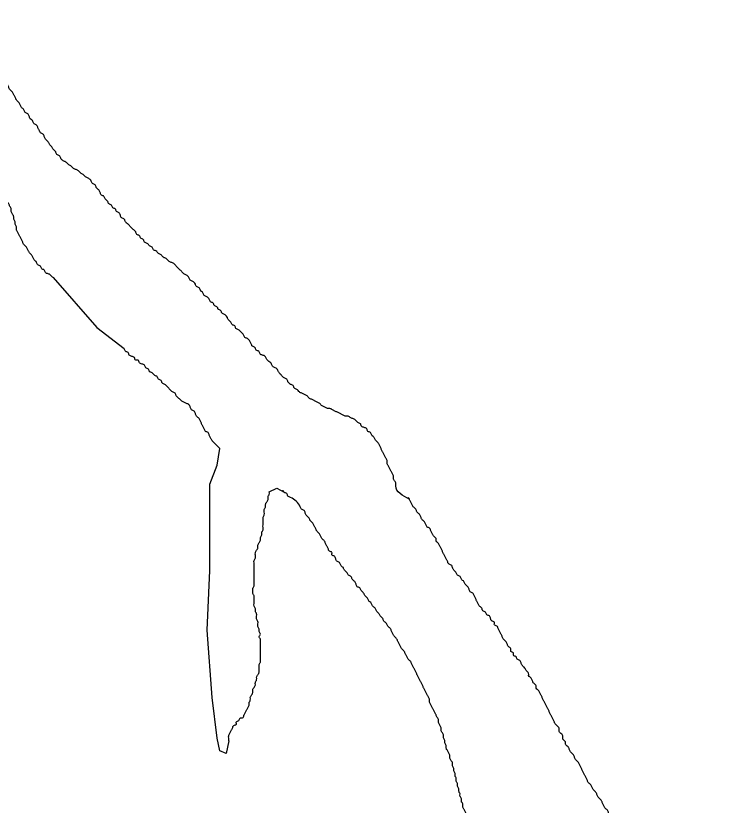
# Model space of a CAD drawing. Extents: x 813775 to 1157140, y 1757555 to 1979907.
# Drawn here: x 1006818 to 1008383, y 1856220 to 1857954 of the extents above; entities that cross this region are included whole.
import ezdxf

# ---------------------------------------------------------------- set-up
doc = ezdxf.new("R2010")
doc.units = 0
doc.layers.add('Level 35', color=7, linetype='Continuous')

msp = doc.modelspace()

# ---------------------------------------------------------------- linework, layer by layer
at = {"layer": 'Level 35'}
for points in [[(1006899.9, 1857378.7), (1006995.5, 1857269.3), (1007055.9, 1857222.8)], [(1007260.5, 1856966.8), (1007266.1, 1857003.1), (1007249.4, 1857020.2)], [(1007285.6, 1856361.1), (1007280.1, 1856333.2), (1007266.1, 1856338.8), (1007260.5, 1856366.7), (1007249.4, 1856456), (1007238.2, 1856604), (1007243.8, 1856735.1), (1007243.8, 1856899.8), (1007243.8, 1856924.9), (1007260.5, 1856966.8)], [(1007374.9, 1856908.2), (1007391.6, 1856916.5), (1007407.6, 1856907)]]:
    msp.add_lwpolyline(points, dxfattribs=at)
for points in [[(1006849.6, 1857727.5), (1006846.9, 1857733.1), (1006844.1, 1857738.7), (1006838.5, 1857741.5), (1006835.7, 1857747.1), (1006830.1, 1857752.7), (1006827.3, 1857758.2), (1006824.5, 1857763.8), (1006819, 1857769.4), (1006816.2, 1857775), (1006813.4, 1857780.6), (1006810.6, 1857786.2), (1006805, 1857791.7), (1006802.2, 1857797.3), (1006799.4, 1857802.9), (1006793.9, 1857808.5), (1006791.1, 1857814.1), (1006788.3, 1857819.6), (1006785.5, 1857825.2), (1006782.7, 1857830.8), (1006779.9, 1857836.4), (1006777.1, 1857842), (1006774.3, 1857847.6), (1006768.7, 1857853.1), (1006766, 1857858.7), (1006760.4, 1857864.3), (1006757.6, 1857869.9), (1006754.8, 1857875.5), (1006752, 1857881), (1006746.4, 1857886.6), (1006743.6, 1857892.2), (1006740.9, 1857897.8), (1006735.3, 1857900.6), (1006732.5, 1857906.2), (1006726.9, 1857911.7), (1006721.3, 1857917.3), (1006718.5, 1857922.9), (1006713, 1857928.5), (1006707.4, 1857934.1), (1006701.8, 1857939.7), (1006699, 1857945.2), (1006693.4, 1857948), (1006690.6, 1857953.6), (1006690.5, 1857954)], [(1007262.5, 1857308.9), (1007259.7, 1857314.5), (1007254.1, 1857317.3), (1007251.3, 1857322.9), (1007245.8, 1857325.7), (1007243, 1857331.2), (1007237.4, 1857336.8), (1007231.8, 1857339.6), (1007229, 1857345.2), (1007223.4, 1857350.8), (1007220.7, 1857356.4), (1007215.1, 1857359.1), (1007212.3, 1857364.7), (1007206.7, 1857370.3), (1007201.1, 1857373.1), (1007198.3, 1857378.7), (1007192.8, 1857384.3), (1007187.2, 1857387.1), (1007181.6, 1857392.6), (1007176, 1857398.2), (1007170.4, 1857403.8), (1007164.9, 1857409.4), (1007159.3, 1857412.2), (1007153.7, 1857415), (1007148.1, 1857420.5), (1007142.5, 1857423.3), (1007137, 1857428.9), (1007131.4, 1857431.7), (1007125.8, 1857437.3), (1007120.2, 1857440.1), (1007117.4, 1857445.7), (1007111.9, 1857448.5), (1007106.3, 1857454), (1007100.7, 1857456.8), (1007097.9, 1857462.4), (1007092.3, 1857465.2), (1007089.5, 1857470.8), (1007084, 1857473.6), (1007081.2, 1857479.2), (1007075.6, 1857484.7), (1007070, 1857490.3), (1007064.4, 1857495.9), (1007058.9, 1857501.5), (1007056.1, 1857507.1), (1007050.5, 1857509.9), (1007047.7, 1857515.4), (1007044.9, 1857521), (1007039.3, 1857523.8), (1007036.5, 1857529.4), (1007031, 1857532.2), (1007028.2, 1857537.8), (1007022.6, 1857540.6), (1007019.8, 1857546.1), (1007014.2, 1857551.7), (1007011.4, 1857557.3), (1007005.9, 1857560.1), (1007003.1, 1857565.7), (1007000.3, 1857571.3), (1006994.7, 1857576.8), (1006991.9, 1857582.4), (1006986.3, 1857585.2), (1006983.5, 1857590.8), (1006978, 1857596.4), (1006972.4, 1857599.2), (1006966.8, 1857604.7), (1006961.2, 1857607.5), (1006955.6, 1857613.1), (1006950.1, 1857615.9), (1006944.5, 1857618.7), (1006938.9, 1857624.3), (1006933.3, 1857627.1), (1006927.8, 1857632.7), (1006922.2, 1857635.4), (1006916.6, 1857641), (1006913.8, 1857646.6), (1006908.2, 1857649.4), (1006905.4, 1857655), (1006899.9, 1857660.6), (1006897.1, 1857666.1), (1006891.5, 1857671.7), (1006888.7, 1857677.3), (1006883.1, 1857682.9), (1006880.3, 1857688.5), (1006877.5, 1857694.1), (1006872, 1857696.8), (1006869.2, 1857702.4), (1006866.4, 1857708), (1006863.6, 1857713.6), (1006858, 1857716.4), (1006855.2, 1857722), (1006849.6, 1857727.5)], [(1006901.9, 1857377.7), (1006899.9, 1857378.7), (1006894.3, 1857384.3), (1006888.7, 1857387.1), (1006883.1, 1857389.8), (1006880.3, 1857395.4), (1006874.7, 1857398.2), (1006872, 1857403.8), (1006866.4, 1857406.6), (1006863.6, 1857412.2), (1006858, 1857417.8), (1006855.2, 1857423.3), (1006852.4, 1857428.9), (1006846.9, 1857434.5), (1006844.1, 1857440.1), (1006841.3, 1857445.7), (1006835.7, 1857451.2), (1006832.9, 1857456.8), (1006830.1, 1857462.4), (1006827.3, 1857468), (1006824.5, 1857473.6), (1006821.7, 1857479.2), (1006819, 1857484.7), (1006819, 1857490.3), (1006816.2, 1857495.9), (1006816.2, 1857501.5), (1006813.4, 1857507.1), (1006813.4, 1857512.6), (1006810.6, 1857518.2), (1006807.8, 1857523.8), (1006807.8, 1857529.4), (1006805, 1857535), (1006802.2, 1857540.6), (1006799.4, 1857546.1), (1006799.4, 1857551.7), (1006796.6, 1857557.3), (1006793.9, 1857562.9), (1006791.1, 1857568.5), (1006788.3, 1857574), (1006785.5, 1857579.6), (1006782.7, 1857585.2), (1006777.1, 1857590.8), (1006774.3, 1857596.4), (1006771.5, 1857602), (1006766, 1857607.5), (1006763.2, 1857613.1), (1006760.4, 1857618.7), (1006757.6, 1857624.3), (1006754.8, 1857629.9), (1006752, 1857635.4), (1006749.2, 1857641), (1006746.4, 1857646.6), (1006740.9, 1857652.2), (1006735.3, 1857657.8), (1006732.5, 1857663.4), (1006726.9, 1857666.1), (1006724.1, 1857671.7), (1006721.3, 1857677.3), (1006718.5, 1857682.9), (1006715.7, 1857688.5), (1006713, 1857694.1), (1006710.2, 1857699.6), (1006704.6, 1857705.2), (1006701.8, 1857710.8)], [(1007682.6, 1856892.2), (1007653, 1856921), (1007653, 1856926.6), (1007650.2, 1856932.1), (1007647.5, 1856937.7), (1007647.5, 1856943.3), (1007644.7, 1856948.9), (1007641.9, 1856954.5), (1007639.1, 1856960), (1007636.3, 1856965.6), (1007633.5, 1856971.2), (1007633.5, 1856976.8), (1007630.7, 1856982.4), (1007627.9, 1856988), (1007625.1, 1856993.5), (1007622.4, 1856999.1), (1007619.6, 1857004.7), (1007616.8, 1857010.3), (1007614, 1857015.9), (1007608.4, 1857021.4), (1007605.6, 1857027), (1007600, 1857032.6), (1007597.2, 1857038.2), (1007591.7, 1857041), (1007588.9, 1857046.6), (1007583.3, 1857049.4), (1007577.7, 1857052.1), (1007574.9, 1857057.7), (1007569.4, 1857060.5), (1007563.8, 1857066.1), (1007558.2, 1857068.9), (1007552.6, 1857071.7), (1007547, 1857074.5), (1007541.5, 1857074.5), (1007535.9, 1857077.3), (1007530.3, 1857080.1), (1007524.7, 1857082.8), (1007519.1, 1857085.6), (1007513.6, 1857088.4), (1007508, 1857091.2), (1007502.4, 1857091.2), (1007496.8, 1857094), (1007491.2, 1857096.8), (1007485.7, 1857102.4), (1007480.1, 1857105.2), (1007474.5, 1857108), (1007468.9, 1857110.8), (1007463.3, 1857113.5), (1007457.8, 1857119.1), (1007452.2, 1857121.9), (1007446.6, 1857124.7), (1007441, 1857127.5), (1007435.5, 1857133.1), (1007429.9, 1857135.9), (1007427.1, 1857141.5), (1007421.5, 1857144.2), (1007415.9, 1857149.8), (1007413.1, 1857155.4), (1007407.6, 1857158.2), (1007402, 1857163.8), (1007396.4, 1857169.4), (1007393.6, 1857174.9), (1007388, 1857180.5), (1007382.5, 1857183.3), (1007379.7, 1857188.9), (1007374.1, 1857194.5), (1007368.5, 1857200.1), (1007365.7, 1857205.6), (1007360.1, 1857208.4), (1007354.6, 1857211.2), (1007351.8, 1857216.8), (1007346.2, 1857219.6), (1007343.4, 1857225.2), (1007337.8, 1857228), (1007335, 1857233.6), (1007332.2, 1857239.1), (1007326.7, 1857244.7), (1007321.1, 1857247.5), (1007318.3, 1857253.1), (1007312.7, 1857258.7), (1007307.1, 1857264.3), (1007301.6, 1857267), (1007298.8, 1857272.6), (1007293.2, 1857275.4), (1007290.4, 1857281), (1007284.8, 1857286.6), (1007282, 1857292.2), (1007276.4, 1857297.7), (1007270.9, 1857300.5), (1007268.1, 1857306.1), (1007262.5, 1857308.9)], [(1007249.4, 1857020.2), (1007248.6, 1857021.4), (1007245.8, 1857027), (1007243, 1857032.6), (1007240.2, 1857038.2), (1007234.6, 1857041), (1007231.8, 1857046.6), (1007229, 1857052.1), (1007226.2, 1857057.7), (1007223.4, 1857063.3), (1007220.7, 1857068.9), (1007215.1, 1857074.5), (1007212.3, 1857080.1), (1007209.5, 1857085.6), (1007203.9, 1857088.4), (1007201.1, 1857094), (1007198.3, 1857099.6), (1007192.8, 1857102.4), (1007187.2, 1857105.2), (1007181.6, 1857108), (1007176, 1857113.5), (1007170.4, 1857119.1), (1007167.7, 1857124.7), (1007162.1, 1857127.5), (1007156.5, 1857133.1), (1007150.9, 1857138.7), (1007145.3, 1857144.2), (1007139.8, 1857147), (1007137, 1857152.6), (1007131.4, 1857155.4), (1007128.6, 1857161), (1007123, 1857163.8), (1007117.4, 1857169.4), (1007111.9, 1857172.2), (1007109.1, 1857177.7), (1007103.5, 1857180.5), (1007100.7, 1857186.1), (1007095.1, 1857188.9), (1007089.5, 1857191.7), (1007086.8, 1857197.3), (1007081.2, 1857197.3), (1007078.4, 1857202.9), (1007072.8, 1857205.6), (1007067.2, 1857208.4), (1007064.4, 1857214), (1007058.9, 1857216.8), (1007056.1, 1857222.4), (1007055.9, 1857222.8)], [(1007361, 1856852.4), (1007363.8, 1856857.9), (1007363.8, 1856863.5), (1007363.8, 1856869.1), (1007366.5, 1856874.7), (1007366.5, 1856880.3), (1007369.3, 1856885.8), (1007372.1, 1856891.4), (1007372.1, 1856897), (1007374.9, 1856902.6), (1007374.9, 1856908.2)], [(1007421.5, 1856895.9), (1007415.9, 1856898.6), (1007413.1, 1856904.2), (1007407.6, 1856907), (1007405.3, 1856911.9)], [(1007537.6, 1856741.5), (1007532, 1856747.1), (1007529.2, 1856752.7), (1007523.6, 1856755.5), (1007520.8, 1856761), (1007518, 1856766.6), (1007512.5, 1856769.4), (1007512.5, 1856775), (1007506.9, 1856777.8), (1007504.1, 1856783.4), (1007501.3, 1856789), (1007498.5, 1856794.5), (1007495.7, 1856800.1), (1007490.1, 1856805.7), (1007487.3, 1856811.3), (1007484.6, 1856816.9), (1007479, 1856822.4), (1007476.2, 1856828), (1007473.4, 1856833.6), (1007470.6, 1856839.2), (1007465, 1856844.8), (1007462.2, 1856850.4), (1007456.7, 1856855.9), (1007453.9, 1856861.5), (1007451.1, 1856867.1), (1007445.5, 1856869.9), (1007442.7, 1856875.5), (1007421.5, 1856895.9)], [(1007810.9, 1856699.6), (1007805.4, 1856705.2), (1007802.6, 1856710.8), (1007797, 1856716.4), (1007794.2, 1856722), (1007788.6, 1856724.8), (1007785.8, 1856730.3), (1007780.3, 1856735.9), (1007777.5, 1856741.5), (1007774.7, 1856747.1), (1007769.1, 1856749.9), (1007766.3, 1856755.5), (1007763.5, 1856761), (1007760.7, 1856766.6), (1007757.9, 1856772.2), (1007755.1, 1856777.8), (1007752.4, 1856783.4), (1007749.6, 1856789), (1007746.8, 1856794.5), (1007741.2, 1856800.1), (1007741.2, 1856805.7), (1007735.6, 1856811.3), (1007732.8, 1856816.9), (1007730, 1856822.4), (1007727.2, 1856828), (1007721.7, 1856830.8), (1007718.9, 1856836.4), (1007716.1, 1856842), (1007710.5, 1856847.6), (1007707.7, 1856853.1), (1007704.9, 1856858.7), (1007699.4, 1856864.3), (1007696.6, 1856869.9), (1007691, 1856875.5), (1007688.2, 1856881.1), (1007685.4, 1856886.6), (1007682.6, 1856892.2), (1007680.9, 1856895.6)], [(1007285.6, 1856361.1), (1007285.6, 1856366.7), (1007285.6, 1856372.3), (1007288.4, 1856377.9), (1007291.2, 1856383.5), (1007294, 1856389.1), (1007296.8, 1856394.6), (1007302.4, 1856397.4), (1007302.4, 1856403), (1007308, 1856405.8), (1007310.8, 1856411.4), (1007316.3, 1856411.4), (1007319.1, 1856417), (1007321.9, 1856422.5), (1007324.7, 1856428.1), (1007327.5, 1856433.7), (1007330.3, 1856439.3), (1007330.3, 1856444.9), (1007333.1, 1856450.5), (1007333.1, 1856456), (1007335.9, 1856461.6), (1007338.6, 1856467.2), (1007338.6, 1856472.8), (1007341.4, 1856478.4), (1007344.2, 1856483.9), (1007344.2, 1856489.5), (1007347, 1856495.1), (1007347, 1856500.7), (1007349.8, 1856506.3), (1007352.6, 1856511.9), (1007352.6, 1856517.4), (1007352.6, 1856523), (1007352.6, 1856528.6), (1007355.4, 1856534.2), (1007355.4, 1856539.8), (1007355.4, 1856545.3), (1007355.4, 1856550.9), (1007355.4, 1856556.5), (1007355.4, 1856562.1), (1007355.4, 1856567.7), (1007355.4, 1856573.3), (1007355.4, 1856578.8), (1007355.4, 1856584.4), (1007352.6, 1856590), (1007355.4, 1856595.6), (1007352.6, 1856601.2), (1007352.6, 1856606.7), (1007349.8, 1856612.3), (1007349.8, 1856617.9), (1007349.8, 1856623.5), (1007347, 1856629.1), (1007347, 1856634.7), (1007347, 1856640.2), (1007344.2, 1856645.8), (1007344.2, 1856651.4), (1007341.4, 1856657), (1007341.4, 1856662.6), (1007341.4, 1856668.1), (1007341.4, 1856673.7), (1007341.4, 1856679.3), (1007338.6, 1856684.9), (1007338.6, 1856690.5), (1007338.6, 1856696.1), (1007341.4, 1856701.6), (1007341.4, 1856707.2), (1007341.4, 1856712.8), (1007341.4, 1856718.4), (1007341.4, 1856724), (1007341.4, 1856729.5), (1007341.4, 1856735.1), (1007341.4, 1856740.7), (1007341.4, 1856746.3), (1007341.4, 1856751.9), (1007341.4, 1856757.5), (1007344.2, 1856763), (1007344.2, 1856768.6), (1007344.2, 1856774.2), (1007347, 1856779.8), (1007349.8, 1856785.4), (1007349.8, 1856791), (1007352.6, 1856796.5), (1007355.4, 1856802.1), (1007355.4, 1856807.7), (1007358.2, 1856813.3), (1007358.2, 1856818.9), (1007361, 1856824.4), (1007361, 1856830), (1007361, 1856835.6), (1007361, 1856841.2), (1007361, 1856846.8), (1007361, 1856852.4)], [(1007794.2, 1856244.7), (1007791.4, 1856250.3), (1007791.4, 1856255.9), (1007788.6, 1856261.5), (1007788.6, 1856267), (1007785.8, 1856272.6), (1007785.8, 1856278.2), (1007783, 1856283.8), (1007783, 1856289.4), (1007780.3, 1856295), (1007780.3, 1856300.5), (1007777.5, 1856306.1), (1007777.5, 1856311.7), (1007774.7, 1856317.3), (1007771.9, 1856322.9), (1007771.9, 1856328.4), (1007769.1, 1856334), (1007766.3, 1856339.6), (1007763.5, 1856345.2), (1007763.5, 1856350.8), (1007760.7, 1856356.4), (1007760.7, 1856361.9), (1007757.9, 1856367.5), (1007757.9, 1856373.1), (1007755.1, 1856378.7), (1007752.4, 1856384.3), (1007752.4, 1856389.8), (1007749.6, 1856395.4), (1007746.8, 1856401), (1007746.8, 1856406.6), (1007744, 1856412.2), (1007741.2, 1856417.8), (1007738.4, 1856423.3), (1007735.6, 1856428.9), (1007732.8, 1856434.5), (1007730, 1856440.1), (1007727.2, 1856445.7), (1007727.2, 1856451.2), (1007724.5, 1856456.8), (1007721.7, 1856462.4), (1007718.9, 1856468), (1007716.1, 1856473.6), (1007713.3, 1856479.2), (1007710.5, 1856484.7), (1007707.7, 1856490.3), (1007704.9, 1856495.9), (1007702.1, 1856501.5), (1007699.4, 1856507.1), (1007696.6, 1856512.6), (1007693.8, 1856518.2), (1007691, 1856523.8), (1007688.2, 1856529.4), (1007685.4, 1856535), (1007679.8, 1856540.6), (1007677, 1856546.1), (1007674.2, 1856551.7), (1007671.5, 1856557.3), (1007665.9, 1856562.9), (1007663.1, 1856568.5), (1007660.3, 1856574.1), (1007657.5, 1856579.6), (1007654.7, 1856585.2), (1007649.1, 1856590.8), (1007646.4, 1856596.4), (1007643.6, 1856602), (1007640.8, 1856607.5), (1007635.2, 1856613.1), (1007632.4, 1856618.7), (1007626.8, 1856624.3), (1007624, 1856629.9), (1007618.5, 1856635.5), (1007615.7, 1856641), (1007610.1, 1856646.6), (1007607.3, 1856652.2), (1007601.7, 1856657.8), (1007598.9, 1856663.4), (1007593.3, 1856668.9), (1007590.6, 1856674.5), (1007585, 1856680.1), (1007582.2, 1856685.7), (1007576.6, 1856691.3), (1007573.8, 1856696.9), (1007568.2, 1856699.6), (1007565.5, 1856705.2), (1007562.7, 1856710.8), (1007557.1, 1856716.4), (1007554.3, 1856722), (1007548.7, 1856724.8), (1007545.9, 1856730.3), (1007540.3, 1856735.9), (1007537.6, 1856741.5)], [(1008109.4, 1856219.6), (1008106.6, 1856225.2), (1008103.8, 1856230.8), (1008098.3, 1856236.3), (1008095.5, 1856241.9), (1008092.7, 1856247.5), (1008087.1, 1856253.1), (1008084.3, 1856258.7), (1008081.5, 1856264.3), (1008075.9, 1856269.8), (1008073.2, 1856275.4), (1008070.4, 1856281), (1008067.6, 1856286.6), (1008064.8, 1856292.2), (1008062, 1856297.7), (1008059.2, 1856303.3), (1008056.4, 1856308.9), (1008053.6, 1856314.5), (1008048, 1856320.1), (1008045.3, 1856325.7), (1008042.5, 1856331.2), (1008036.9, 1856336.8), (1008034.1, 1856342.4), (1008031.3, 1856348), (1008025.7, 1856353.6), (1008025.7, 1856359.1), (1008020.2, 1856364.7), (1008020.2, 1856370.3), (1008017.4, 1856375.9), (1008011.8, 1856381.5), (1008011.8, 1856387.1), (1008009, 1856392.6), (1008003.4, 1856398.2), (1008000.6, 1856403.8), (1007997.8, 1856409.4), (1007995, 1856415), (1007992.3, 1856420.5), (1007989.5, 1856426.1), (1007986.7, 1856431.7), (1007983.9, 1856437.3), (1007981.1, 1856442.9), (1007978.3, 1856448.5), (1007975.5, 1856454), (1007972.7, 1856459.6), (1007969.9, 1856465.2), (1007967.2, 1856470.8), (1007961.6, 1856476.4), (1007961.6, 1856481.9), (1007956, 1856487.5), (1007953.2, 1856493.1), (1007950.4, 1856498.7), (1007944.8, 1856504.3), (1007944.8, 1856509.9), (1007939.3, 1856515.4), (1007936.5, 1856521), (1007930.9, 1856526.6), (1007928.1, 1856532.2), (1007925.3, 1856537.8), (1007919.7, 1856540.6), (1007916.9, 1856546.1), (1007911.4, 1856548.9), (1007911.4, 1856554.5), (1007905.8, 1856557.3), (1007905.8, 1856562.9), (1007900.2, 1856568.5), (1007897.4, 1856574.1), (1007894.6, 1856579.6), (1007889, 1856585.2), (1007886.3, 1856590.8), (1007883.5, 1856596.4), (1007880.7, 1856602), (1007877.9, 1856607.5), (1007875.1, 1856613.1), (1007869.5, 1856615.9), (1007869.5, 1856621.5), (1007863.9, 1856624.3), (1007861.1, 1856629.9), (1007858.4, 1856635.5), (1007852.8, 1856638.2), (1007850, 1856643.8), (1007844.4, 1856646.6), (1007841.6, 1856652.2), (1007836, 1856657.8), (1007833.3, 1856663.4), (1007830.5, 1856668.9), (1007827.7, 1856674.5), (1007824.9, 1856680.1), (1007822.1, 1856685.7), (1007816.5, 1856688.5), (1007813.7, 1856694.1), (1007810.9, 1856699.6)], [(1008084.3, 1855775.8), (1008078.7, 1855781.4), (1008073.2, 1855787), (1008070.4, 1855792.6), (1008067.6, 1855798.2), (1008064.8, 1855803.8), (1008059.2, 1855806.5), (1008056.4, 1855812.1), (1008053.6, 1855817.7), (1008048, 1855823.3), (1008042.5, 1855826.1), (1008039.7, 1855831.7), (1008034.1, 1855834.5), (1008031.3, 1855840), (1008025.7, 1855842.8), (1008022.9, 1855848.4), (1008017.4, 1855851.2), (1008014.6, 1855856.8), (1008009, 1855859.6), (1008006.2, 1855865.2), (1008003.4, 1855870.7), (1007997.8, 1855876.3), (1007995, 1855881.9), (1007992.3, 1855887.5), (1007989.5, 1855893.1), (1007986.7, 1855898.6), (1007981.1, 1855904.2), (1007978.3, 1855909.8), (1007975.5, 1855915.4), (1007972.7, 1855921), (1007969.9, 1855926.6), (1007967.2, 1855932.1), (1007964.4, 1855937.7), (1007961.6, 1855943.3), (1007956, 1855948.9), (1007953.2, 1855954.5), (1007950.4, 1855960), (1007944.8, 1855962.8), (1007944.8, 1855968.4), (1007939.3, 1855971.2), (1007939.3, 1855976.8), (1007933.7, 1855979.6), (1007933.7, 1855985.2), (1007930.9, 1855990.7), (1007928.1, 1855996.3), (1007925.3, 1856001.9), (1007925.3, 1856007.5), (1007919.7, 1856013.1), (1007916.9, 1856018.7), (1007914.1, 1856024.2), (1007911.4, 1856029.8), (1007905.8, 1856032.6), (1007903, 1856038.2), (1007900.2, 1856043.8), (1007897.4, 1856049.4), (1007891.8, 1856054.9), (1007889, 1856060.5), (1007883.5, 1856066.1), (1007880.7, 1856071.7), (1007877.9, 1856077.3), (1007875.1, 1856082.8), (1007872.3, 1856088.4), (1007869.5, 1856094), (1007866.7, 1856099.6), (1007861.1, 1856102.4), (1007858.4, 1856108), (1007855.6, 1856113.5), (1007852.8, 1856119.1), (1007850, 1856124.7), (1007844.4, 1856127.5), (1007841.6, 1856133.1), (1007838.8, 1856138.7), (1007836, 1856144.2), (1007833.3, 1856149.8), (1007830.5, 1856155.4), (1007827.7, 1856161), (1007824.9, 1856166.6), (1007822.1, 1856172.2), (1007819.3, 1856177.7), (1007816.5, 1856183.3), (1007813.7, 1856188.9), (1007810.9, 1856194.5), (1007808.1, 1856200.1), (1007805.4, 1856205.6), (1007802.6, 1856211.2), (1007799.8, 1856216.8), (1007799.8, 1856222.4), (1007797, 1856228), (1007797, 1856233.6), (1007794.2, 1856239.1), (1007794.2, 1856244.7)], [(1008382.8, 1855731.2), (1008382.8, 1855736.8), (1008380, 1855742.4), (1008380, 1855747.9), (1008380, 1855753.5), (1008377.2, 1855759.1), (1008377.2, 1855764.7), (1008374.4, 1855770.3), (1008374.4, 1855775.8), (1008374.4, 1855781.4), (1008371.6, 1855787), (1008371.6, 1855792.6), (1008371.6, 1855798.2), (1008368.8, 1855803.8), (1008366.1, 1855809.3), (1008366.1, 1855814.9), (1008360.5, 1855820.5), (1008357.7, 1855826.1), (1008354.9, 1855831.7), (1008352.1, 1855837.2), (1008349.3, 1855842.8), (1008346.5, 1855848.4), (1008343.7, 1855854), (1008341, 1855859.6), (1008338.2, 1855865.2), (1008332.6, 1855870.7), (1008329.8, 1855876.3), (1008327, 1855881.9), (1008321.4, 1855884.7), (1008318.6, 1855890.3), (1008315.8, 1855895.9), (1008310.3, 1855898.6), (1008307.5, 1855904.2), (1008301.9, 1855907), (1008299.1, 1855912.6), (1008293.5, 1855915.4), (1008288, 1855921), (1008285.2, 1855926.6), (1008282.4, 1855932.1), (1008276.8, 1855937.7), (1008271.2, 1855943.3), (1008268.4, 1855948.9), (1008262.8, 1855954.5), (1008260.1, 1855960), (1008254.5, 1855965.6), (1008251.7, 1855971.2), (1008248.9, 1855976.8), (1008243.3, 1855979.6), (1008240.5, 1855985.2), (1008237.7, 1855990.7), (1008232.2, 1855996.3), (1008229.4, 1856001.9), (1008226.6, 1856007.5), (1008223.8, 1856013.1), (1008221, 1856018.7), (1008218.2, 1856024.2), (1008215.4, 1856029.8), (1008212.6, 1856035.4), (1008212.6, 1856041), (1008209.8, 1856046.6), (1008207.1, 1856052.1), (1008201.5, 1856057.7), (1008198.7, 1856063.3), (1008195.9, 1856068.9), (1008193.1, 1856074.5), (1008190.3, 1856080.1), (1008187.5, 1856085.6), (1008184.7, 1856091.2), (1008181.9, 1856096.8), (1008179.2, 1856102.4), (1008176.4, 1856108), (1008173.6, 1856113.5), (1008170.8, 1856119.1), (1008168, 1856124.7), (1008162.4, 1856130.3), (1008159.6, 1856135.9), (1008156.8, 1856141.5), (1008151.3, 1856147), (1008148.5, 1856152.6), (1008145.7, 1856158.2), (1008142.9, 1856163.8), (1008140.1, 1856169.4), (1008137.3, 1856174.9), (1008134.5, 1856180.5), (1008131.7, 1856186.1), (1008128.9, 1856191.7), (1008123.4, 1856197.3), (1008120.6, 1856202.9), (1008117.8, 1856208.4), (1008112.2, 1856214), (1008109.4, 1856219.6)]]:
    msp.add_spline(points, degree=3, dxfattribs=at)

doc.saveas('drawing.dxf')
